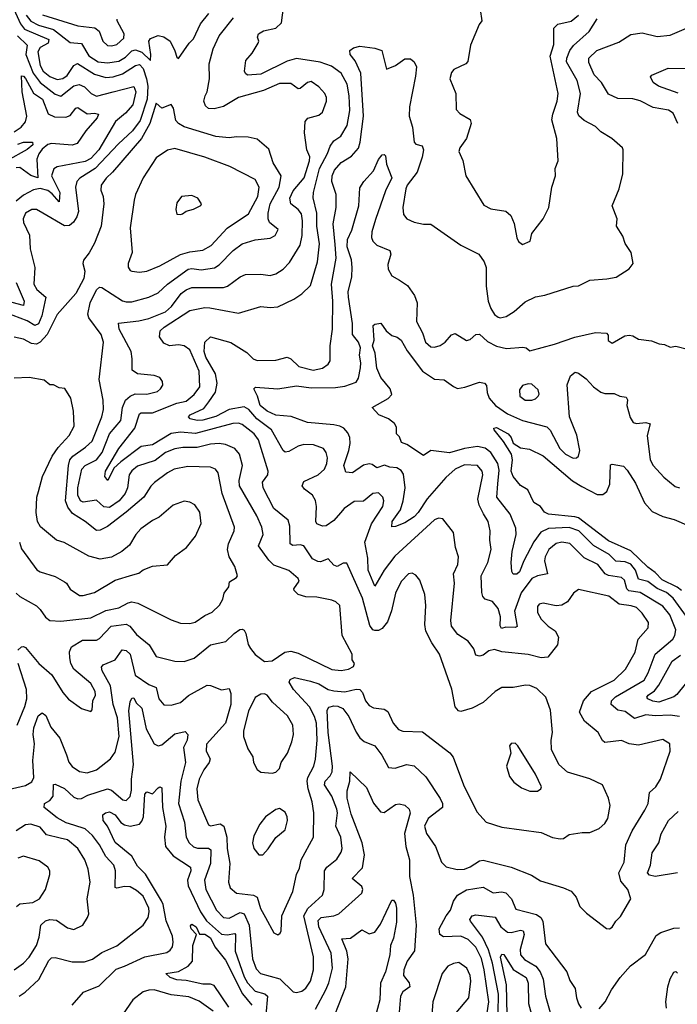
# Model space of a CAD drawing. Extents: x 1678431 to 1860718, y 384618 to 522882.
# Tile 303 of 473: x 1755255 to 1758773, y 508211 to 513481. Entities that reach past the tile are written whole.
import ezdxf

# ---------------------------------------------------------------- set-up
doc = ezdxf.new("R2010")
doc.units = 0

msp = doc.modelspace()

# ---------------------------------------------------------------- linework, layer by layer
at = {"layer": '0CON10XD'}
for points in [[(1755215, 513556.3), (1755258.5, 513458.5), (1755279.9, 513429.9), (1755409.8, 513375), (1755406.7, 513355), (1755365, 513331.1), (1755351.5, 513308.5), (1755363.5, 513235), (1755379.6, 513205), (1755415, 513175.8), (1755455, 513160.5), (1755484.9, 513165.1), (1755507.9, 513182.1), (1755545, 513234.7), (1755564.3, 513245.7), (1755655, 513188.3), (1755715, 513171.3), (1755755, 513175.6), (1755805, 513190.4), (1755875, 513236.1), (1755895, 513241.2), (1755915, 513220.2), (1755933.9, 513165), (1755940.2, 513125), (1755937.4, 513055), (1755899.3, 512940.7), (1755858, 512885), (1755783, 512817), (1755657.6, 512685), (1755576.7, 512633.3), (1755560, 512615), (1755553.5, 512585), (1755569.1, 512455), (1755561.1, 512425), (1755542.8, 512397.2), (1755520.9, 512379.1), (1755495, 512377.5), (1755378.1, 512445), (1755345, 512464.6), (1755318.8, 512465), (1755285.5, 512445), (1755272.8, 512415), (1755275.4, 512395), (1755306.8, 512326.8), (1755310.3, 512255), (1755336.5, 512155), (1755330, 512065), (1755347.2, 512037.2), (1755395.3, 511995), (1755373.2, 511895), (1755355, 511852.5), (1755335, 511843.5), (1755295, 511868.3), (1755105, 511940.7)], [(1756809.8, 509940.2), (1756855, 509926.4), (1756905, 509896.5), (1756935, 509888.4), (1756995, 509882.6), (1757055, 509897.4), (1757075, 509896.1), (1757089, 509879), (1757105, 509834.4), (1757125, 509810.5), (1757147.9, 509797.9), (1757205, 509790.8), (1757225, 509777.8), (1757252.5, 509715), (1757281.1, 509681.1), (1757305, 509673.1), (1757409.8, 509669.8), (1757557, 509557), (1757573.9, 509533.9), (1757630, 509385), (1757700.9, 509240.9), (1757750.8, 509185), (1757835, 509158.5), (1758045, 509130), (1758105, 509104.5), (1758146.9, 509096.9), (1758165, 509098), (1758195, 509120.6), (1758265, 509131.1), (1758305, 509130.6), (1758355, 509151.9), (1758385, 509178.1), (1758402.2, 509205), (1758414.3, 509275), (1758405.6, 509315), (1758373.8, 509385), (1758305, 509418.1), (1758185, 509452.7), (1758140, 509495), (1758100.7, 509575), (1758097.7, 509625), (1758105.4, 509665), (1758094.2, 509785), (1758070.6, 509855), (1758021.9, 509901.9), (1757985, 509917.9), (1757960.6, 509919.4), (1757895, 509905.6), (1757835, 509906.5), (1757799.2, 509885), (1757735, 509825.6), (1757675, 509795.5), (1757615, 509778.6), (1757602.1, 509782.1), (1757585, 509803.3), (1757567, 509897), (1757500.3, 510085), (1757460.4, 510145), (1757428.5, 510208.5), (1757423, 510243), (1757427.2, 510345), (1757422.3, 510405), (1757395, 510481.2), (1757375, 510508), (1757355, 510519.2), (1757335, 510514.2), (1757295, 510474.3), (1757265, 510412), (1757243.2, 510316.8), (1757222, 510258), (1757195, 510222.5), (1757175, 510212.1), (1757155, 510210.9), (1757144.4, 510215), (1757128.2, 510238.2), (1757089, 510385), (1757005, 510571.4), (1756985, 510572.2), (1756953.5, 510553.5), (1756935, 510562), (1756905, 510594.3), (1756865, 510579.6), (1756849.7, 510580.3), (1756821.2, 510595), (1756774.7, 510664.7), (1756755, 510670.6), (1756715.9, 510665.9), (1756701.2, 510675), (1756699.4, 510769.4), (1756691.5, 510801.5), (1756614.8, 510864.8), (1756556.8, 510975), (1756554.6, 511005), (1756581.5, 511045), (1756583.8, 511065), (1756532, 511232), (1756508.5, 511265), (1756445, 511314.7), (1756425, 511320.7), (1756395, 511318.9), (1756195, 511266.6), (1756115, 511273.4), (1756065, 511265.2), (1755965, 511205.3), (1755904.3, 511195.7), (1755796.3, 511113.7), (1755758.9, 511081.1), (1755726.1, 511013.9), (1755710.6, 511035), (1755714.4, 511064.4), (1755785, 511185.4), (1755870.2, 511295), (1755895, 511371.5), (1755905, 511376.6), (1755965, 511377.2), (1756095, 511427.7), (1756145, 511438.9), (1756187.5, 511475), (1756219.2, 511515), (1756215, 511600), (1756165, 511712.9), (1756134.5, 511735.5), (1756105, 511740), (1756055.5, 511735.5), (1756025, 511750), (1756003.1, 511783.1), (1756007.1, 511815), (1756028.5, 511835), (1756165, 511924.6), (1756245, 511941.2), (1756271.5, 511938.5), (1756425, 511909.2), (1756545, 511946.4), (1756595, 511940.6), (1756635, 511944.4), (1756721.2, 511985), (1756765, 512012.9), (1756811.3, 512058.7), (1756847.9, 512185), (1756859, 512281), (1756844.1, 512375), (1756844.8, 512445), (1756825, 512526.7), (1756826.2, 512555), (1756858.6, 512685), (1756901.2, 512765), (1756915, 512804.4), (1756935, 512832.1), (1756972.8, 512857.2), (1757006.7, 512915), (1757021.6, 512995), (1757017.4, 513072.6), (1757007, 513135), (1756974.8, 513194.8), (1756922.4, 513232.4), (1756862.9, 513252.9), (1756735, 513272.8), (1756685, 513258.6), (1756545, 513189.4), (1756473.7, 513183.7), (1756462.1, 513192.1), (1756458, 513205), (1756465, 513262.5), (1756498.7, 513301.3), (1756530, 513355), (1756533.8, 513365), (1756527.5, 513387.5), (1756533.1, 513405), (1756559.1, 513420.9), (1756625, 513435.5), (1756655.3, 513464.7), (1756670.9, 513589.1)], [(1755289.9, 513505), (1755313.5, 513473.5), (1755355, 513451.3), (1755435, 513428.3), (1755525, 513358.9), (1755585, 513354.1), (1755625, 513287.2), (1755675, 513254.4), (1755725, 513249.4), (1755785, 513259.6), (1755820, 513280), (1755855, 513314.8), (1755875, 513319.3), (1755907.5, 513307.5), (1755955, 513262), (1755956.4, 513293.6), (1755945, 513366), (1755955, 513380.4), (1755995, 513396.5), (1756025, 513388.7), (1756058.9, 513365), (1756084.6, 513314.6), (1756095, 513280), (1756105, 513272.5), (1756160.9, 513355), (1756185, 513378.5), (1756222.2, 513457.8), (1756266.2, 513513.8)], [(1755377.4, 513507.4), (1755565, 513448.4), (1755656.4, 513436.4), (1755679.1, 513419.1), (1755699.5, 513365), (1755725, 513342.1), (1755745, 513340.4), (1755775, 513348.4), (1755811.8, 513381.8), (1755814.4, 513405), (1755775.6, 513475), (1755775.8, 513484.2)], [(1757719.2, 513535), (1757728, 513475), (1757713.8, 513455), (1757666, 513345), (1757652.7, 513257.3), (1757642.5, 513245), (1757576.7, 513215), (1757565, 513197.5), (1757556.2, 513163.8), (1757588.6, 513085), (1757590.9, 513000.9), (1757609.4, 512979.4), (1757665, 512945.8), (1757670, 512925), (1757645.7, 512845), (1757610, 512795), (1757604.3, 512775), (1757626.3, 512726.3), (1757641.4, 512645), (1757737.6, 512487.6), (1757775, 512468.9), (1757855, 512456), (1757882.3, 512432.3), (1757899.7, 512389.7), (1757915, 512312.5), (1757924.2, 512294.2), (1757945, 512276.7), (1757986.2, 512295), (1757994.1, 512335.9), (1758055.8, 512414.2), (1758085.7, 512475), (1758101.9, 512585), (1758121.1, 512645), (1758119.1, 512685), (1758136.2, 512725), (1758128.5, 512845), (1758102.2, 512945), (1758106.5, 512975), (1758131.2, 513045), (1758136.2, 513085), (1758093.8, 513285), (1758112.2, 513347.8), (1758112.5, 513435), (1758134.1, 513455.9), (1758205, 513473.2), (1758245.2, 513504.8)], [(1755244.2, 510105.8), (1755265, 510123.8), (1755275, 510126.2), (1755285, 510120), (1755356.5, 510035), (1755427.3, 509975), (1755485, 509879.2), (1755515, 509844.3), (1755585, 509794), (1755635, 509777.5), (1755643, 509787), (1755645.6, 509835), (1755660, 509865), (1755657.7, 509885), (1755635, 509927.1), (1755544.6, 510004.6), (1755528.9, 510035), (1755522.9, 510065), (1755521.9, 510098.1), (1755531.5, 510125), (1755590.7, 510160.7), (1755665, 510160), (1755680.8, 510169.2), (1755744.4, 510235), (1755825, 510244.7), (1755844.8, 510234.8), (1755880.4, 510190.4), (1755947.3, 510135), (1755985, 510072.5), (1756085, 510046.9), (1756135, 510045.6), (1756187.4, 510062.6), (1756275, 510134.4), (1756358.2, 510151.8), (1756402.9, 510195), (1756433.4, 510216.6), (1756445, 510218.5), (1756455, 510212.9), (1756464.5, 510195), (1756476.9, 510136.9), (1756488.8, 510115), (1756515, 510083.5), (1756565, 510045.6), (1756605, 510050), (1756674.2, 510095.8), (1756705, 510101.5), (1756745, 510090), (1756925, 510002.7), (1756975, 509997.5), (1757014.5, 510005.5), (1757040.9, 510019.1), (1757045.8, 510035), (1757034.3, 510055), (1757033.1, 510085), (1756980.5, 510185), (1756968.1, 510345), (1756945.8, 510365), (1756925, 510373.5), (1756845, 510389.6), (1756785, 510392.6), (1756743.8, 510403.8), (1756723.1, 510425), (1756721.1, 510435), (1756750, 510475), (1756745, 510489.4), (1756695, 510532.2), (1756615, 510561.5), (1756588.2, 510588.2), (1756532.5, 510665), (1756557.2, 510725), (1756549.6, 510765), (1756523.4, 510825), (1756431.2, 510985), (1756429, 511015), (1756447.5, 511095), (1756430.9, 511155), (1756405.3, 511185.3), (1756356.3, 511206.3), (1756322, 511212), (1756275, 511208.4), (1756205, 511191.7), (1756128.2, 511191.8), (1756085.6, 511184.4), (1756035, 511163.4), (1755978.9, 511121.1), (1755885, 511091.9), (1755855, 511066.7), (1755840.3, 511045), (1755831.7, 510975), (1755819.6, 510945), (1755786.7, 510905), (1755735, 510870.3), (1755705, 510873.3), (1755665, 510908.4), (1755595, 510898.7), (1755580.6, 510905), (1755566.2, 510935), (1755565.5, 510974.5), (1755586.8, 511075), (1755604.5, 511095), (1755665, 511124.3), (1755696.1, 511165), (1755736, 511265), (1755795, 511335.6), (1755804.2, 511405.8), (1755820.8, 511445), (1755845, 511466.6), (1755872, 511478), (1755935, 511476), (1755991.2, 511491.2), (1756008.6, 511505), (1756020, 511525), (1756018.6, 511545), (1756004, 511565), (1755975, 511576.4), (1755885, 511585.5), (1755855.8, 511605), (1755857.1, 511665), (1755850.8, 511705), (1755786.8, 511825), (1755783.2, 511856.8), (1755891.4, 511868.6), (1755945, 511881.8), (1756035, 511917.2), (1756067.6, 511945), (1756118.2, 512015), (1756145, 512035.3), (1756175, 512046.9), (1756345, 512046.7), (1756365.8, 512054.3), (1756435, 512104.3), (1756463, 512117), (1756545, 512118.8), (1756595, 512112.3), (1756625, 512121.2), (1756664.4, 512145), (1756698, 512182), (1756755, 512274.3), (1756765.3, 512325.3), (1756768.1, 512405), (1756762.3, 512442.2), (1756745.5, 512465), (1756705.5, 512495), (1756700.8, 512525), (1756718.4, 512565), (1756776.3, 512635), (1756806.1, 512725), (1756806.5, 512746.5), (1756790.4, 512785), (1756778.2, 512875), (1756782.5, 512935), (1756797.1, 512952.9), (1756855, 512970.6), (1756874.4, 512985.6), (1756896.4, 513045), (1756896.2, 513065), (1756887.5, 513085), (1756855, 513121.5), (1756815, 513150.4), (1756795, 513145.4), (1756755, 513112.5), (1756745, 513110.8), (1756705, 513140), (1756645, 513139.2), (1756558.5, 513101.5), (1756425, 513064), (1756345, 513016.5), (1756295, 513003.1), (1756265.5, 513005.5), (1756249.3, 513019.3), (1756239.5, 513045), (1756246.8, 513073.2), (1756257.5, 513095), (1756271.1, 513165), (1756268.8, 513245), (1756289.5, 513325), (1756322.5, 513395), (1756398.5, 513491.5)], [(1756915.4, 509434.6), (1756926.3, 509455), (1756928.9, 509485), (1756904.3, 509665), (1756900, 509785), (1756909.5, 509800.5), (1756935, 509808.4), (1756957, 509807), (1756983.7, 509793.7), (1757015, 509751.1), (1757055, 509666.7), (1757075, 509637.8), (1757097.4, 509617.4), (1757154.6, 509594.6), (1757191.5, 509545), (1757227.7, 509477.7), (1757264.3, 509474.3), (1757325, 509494.5), (1757365, 509487.8), (1757427.7, 509427.7), (1757505, 509312.9), (1757516.9, 509285), (1757516.6, 509263.4), (1757440.5, 509205), (1757420.9, 509165), (1757431.5, 509125), (1757479.6, 509055), (1757511.7, 508971.7), (1757536.9, 508946.9), (1757595, 508932.3), (1757634.6, 508934.6), (1757665, 508946.6), (1757715, 508979.6), (1757735, 508983.1), (1757884.6, 508944.6), (1757992.6, 508902.6), (1758042.2, 508872.2), (1758165, 508833.8), (1758205, 508815.6), (1758231.4, 508785), (1758252, 508735), (1758287.9, 508697.9), (1758395, 508616.7), (1758410, 508615), (1758425, 508623.3), (1758443.8, 508655), (1758468.7, 508681.3), (1758523.8, 508775), (1758508.1, 508825), (1758470.8, 508870.8), (1758460.9, 508915), (1758489.1, 508970.9), (1758497.1, 509065), (1758531.1, 509138.9), (1758600.4, 509249.6), (1758616.9, 509285), (1758624.4, 509345), (1758658.6, 509375), (1758682.9, 509415), (1758734.3, 509565), (1758733.8, 509605), (1758695, 509628.1), (1758565, 509598.6), (1758515, 509604.5), (1758475, 509622.5), (1758385, 509612.3), (1758373, 509623), (1758350, 509665), (1758276.6, 509726.6), (1758249.6, 509775), (1758271.8, 509835), (1758315, 509885.4), (1758435, 509945.3), (1758495.6, 510004.4), (1758548, 510095), (1758564.6, 510165), (1758617.8, 510225), (1758618.9, 510255), (1758585.4, 510305), (1758555, 510334), (1758526, 510344), (1758462.7, 510352.7), (1758406.7, 510395), (1758245, 510431.2), (1758217.9, 510412.1), (1758185, 510365.8), (1758155, 510347.5), (1758125, 510342.9), (1758055, 510357.1), (1758035, 510352), (1758025, 510340), (1758025, 510307.5), (1758045, 510272.5), (1758082.5, 510235), (1758119.8, 510209.8), (1758137.3, 510175), (1758131.9, 510135), (1758080.9, 510069.1), (1758045, 510064.4), (1757975, 510082.9), (1757835, 510097.5), (1757795, 510110.4), (1757765, 510103.1), (1757735, 510080.4), (1757714.4, 510074.4), (1757695, 510080), (1757683.8, 510113.8), (1757655, 510154.2), (1757599.8, 510189.8), (1757564.6, 510235), (1757560.8, 510265), (1757581.5, 510465), (1757575.4, 510515), (1757599.3, 510565), (1757603.3, 510605), (1757586.6, 510655), (1757575.4, 510735.4), (1757519.6, 510809.6), (1757495, 510812.5), (1757475, 510803.8), (1757261.4, 510608.6), (1757205, 510534.6), (1757155, 510449.2), (1757119.4, 510535), (1757118.3, 510598.3), (1757101.1, 510685), (1757137.6, 510782.4), (1757197.1, 510875), (1757202.3, 510905), (1757197.3, 510925), (1757175, 510947.9), (1757145, 510944.5), (1757095, 510902.9), (1757045, 510901.9), (1756991.2, 510865), (1756971.2, 510841.2), (1756935, 510800), (1756895, 510772.5), (1756875, 510770), (1756845, 510781.9), (1756839.1, 510795), (1756842.8, 510875), (1756837.7, 510907.8), (1756821.1, 510935), (1756778.1, 510968.1), (1756766.4, 510985), (1756775, 511009.5), (1756851.9, 511045), (1756885, 511075.7), (1756897.8, 511105), (1756901.1, 511135), (1756894.5, 511165), (1756880, 511185), (1756826.7, 511205), (1756775, 511206.2), (1756745, 511198.8), (1756695, 511169.2), (1756675, 511165.5), (1756664.3, 511174.3), (1756602.5, 511285), (1756523.8, 511343.8), (1756481, 511395), (1756455, 511408.5), (1756375, 511394.1), (1756305, 511357.7), (1756235, 511336.7), (1756205, 511336.1), (1756166, 511345), (1756157.5, 511355), (1756167.1, 511365), (1756239.7, 511400.3), (1756266, 511435), (1756302.3, 511487.7), (1756311.4, 511535), (1756301.5, 511585), (1756251.2, 511675), (1756240.8, 511705), (1756245, 511754.3), (1756275, 511784.2), (1756385, 511753.1), (1756469.1, 511699.1), (1756504.2, 511665), (1756525, 511657.3), (1756625, 511658.5), (1756685, 511674.4), (1756705, 511665.6), (1756748.6, 511625), (1756825, 511604.7), (1756874.4, 511615.6), (1756905, 511636.2), (1756915.6, 511655), (1756916.7, 511735), (1756929.2, 511825), (1756930.8, 511975), (1756923.3, 512065), (1756948.4, 512205), (1756943.3, 512276.7), (1756932.1, 512387.9), (1756948.1, 512475), (1756947.2, 512545), (1756925.4, 512615), (1756926.8, 512645), (1756939.6, 512675), (1756975, 512716.2), (1757030, 512750), (1757066.6, 512793.4), (1757076.7, 512825), (1757093.9, 512965), (1757079.1, 513195), (1757049.7, 513259.7), (1757022.1, 513295), (1757021.4, 513315), (1757040.5, 513329.5), (1757075, 513339.6), (1757155, 513328), (1757192.5, 513315), (1757216.7, 513216.7), (1757265.3, 513234.7), (1757315, 513271.2), (1757345, 513270.6), (1757364.6, 513254.6), (1757377.9, 513227.9), (1757372, 513178), (1757339.7, 513015), (1757338.8, 512965), (1757356.7, 512905), (1757365.7, 512825.7), (1757375, 512814.6), (1757407.5, 512805), (1757416.1, 512785), (1757408.5, 512745), (1757380.5, 512665), (1757328.1, 512595), (1757320, 512575), (1757304.4, 512475), (1757308.3, 512438.3), (1757325.7, 512415.7), (1757365, 512397.1), (1757415, 512386.7), (1757455, 512386.7), (1757615, 512274.2), (1757712, 512225), (1757740.6, 512185), (1757750.5, 512155), (1757750.7, 512055), (1757761.9, 511975), (1757775, 511934.2), (1757795, 511903.3), (1757815, 511888.9), (1757825.6, 511885.6), (1757857.1, 511892.9), (1757901.2, 511918.8), (1757959.3, 511970.7), (1758015, 511997.5), (1758065, 512005.8), (1758215.8, 512054.2), (1758245, 512056), (1758305, 512087.5), (1758397, 512093), (1758447, 512103), (1758515, 512146.7), (1758536.7, 512175), (1758526, 512235), (1758495, 512283.3), (1758482.7, 512322.7), (1758448.8, 512375), (1758451.2, 512415), (1758424, 512485), (1758462, 512575), (1758482, 512655), (1758483.3, 512785), (1758480, 512795), (1758423.8, 512845), (1758365, 512881.4), (1758335, 512909.4), (1758275, 512940.8), (1758246.3, 512966.3), (1758239.3, 512985), (1758255.9, 513085), (1758237.5, 513155), (1758180.9, 513255), (1758181.9, 513275), (1758197.4, 513315), (1758217.1, 513342.9), (1758302.4, 513417.6), (1758345, 513484.5)], [(1758776.4, 512925), (1758750.5, 512980.5), (1758726.5, 512996.5), (1758645, 513011.1), (1758575, 513046.6), (1758535, 513056.7), (1758455, 513059.6), (1758405, 513082.9), (1758366.9, 513145), (1758328.5, 513185), (1758299.2, 513250.8), (1758299.5, 513275), (1758341.9, 513315), (1758459.9, 513360.1), (1758525, 513401.1), (1758585, 513410.5), (1758665, 513390.6), (1758735, 513398.6), (1758835, 513441.4)], [(1755243.5, 513393.5), (1755294.7, 513345), (1755287.6, 513295), (1755325.9, 513195), (1755365, 513144.4), (1755445, 513082.4), (1755475, 513072.2), (1755545, 513126.1), (1755573.7, 513133.7), (1755602, 513122), (1755636.5, 513085), (1755665, 513071.6), (1755754.1, 513094.1), (1755865, 513122.9), (1755876.4, 513095), (1755860.8, 513025), (1755820.1, 512979.9), (1755767.5, 512935), (1755677.9, 512785), (1755635, 512737), (1755605, 512722.3), (1755455, 512693.3), (1755436.8, 512683.2), (1755425.3, 512645), (1755469.7, 512555), (1755465.6, 512505), (1755428.7, 512548.7), (1755405.7, 512565.7), (1755365, 512576.7), (1755329.3, 512570.7), (1755275, 512540.7), (1755235, 512509.7)], [(1755225, 512879.8), (1755262, 512905), (1755286.5, 512933.5), (1755292.1, 512965), (1755267.7, 513095), (1755265, 513180), (1755275, 513178.6), (1755285, 513165.5), (1755327.6, 513087.6), (1755377.1, 513055), (1755406.2, 512976.2), (1755441.6, 512961.6), (1755500.9, 512959.1), (1755525, 512968.3), (1755555, 513007.1), (1755565, 513011.2), (1755615, 512976.9), (1755655, 512980), (1755675.4, 512975.4), (1755669.2, 512955), (1755608.2, 512885), (1755562.6, 512817.4), (1755535, 512810), (1755425, 512818.9), (1755405, 512812), (1755375, 512787.5), (1755357, 512763), (1755347.1, 512735), (1755352, 512635), (1755315, 512646), (1755255, 512690.2), (1755235, 512688.4)], [(1758777.4, 513087.4), (1758672, 513125), (1758643.3, 513145), (1758630, 513175), (1758636.4, 513183.6), (1758725, 513220.7), (1758825, 513220)], [(1755235, 510410.9), (1755255, 510393.8), (1755344, 510344), (1755365, 510324.3), (1755392.6, 510282.6), (1755415.4, 510265.4), (1755475, 510261.5), (1755635, 510279), (1755715, 510318.3), (1755785, 510332.5), (1755835, 510360.3), (1755855, 510364.2), (1755887.4, 510357.4), (1756000.3, 510300.3), (1756065, 510268.2), (1756115, 510251.1), (1756165, 510249.1), (1756193.5, 510256.5), (1756245, 510291.5), (1756285, 510309.4), (1756323.7, 510346.3), (1756340.9, 510379.1), (1756348.8, 510411.2), (1756373.8, 510445), (1756377.3, 510472.7), (1756413.8, 510495), (1756420, 510505), (1756405, 510553.8), (1756376, 510606), (1756366.2, 510645), (1756372.1, 510675), (1756401.9, 510745), (1756403.5, 510765), (1756338.2, 510945), (1756316.2, 511055), (1756302.5, 511075), (1756275, 511085.4), (1756155, 511089.4), (1756080.8, 511075), (1756045, 511056), (1755976.2, 511003.8), (1755956.4, 510983.6), (1755918.9, 510925), (1755824.1, 510845), (1755725, 510768.6), (1755685, 510748.5), (1755665, 510746.9), (1755605.6, 510795), (1755537.5, 510837.5), (1755512.4, 510872.4), (1755500.5, 510905), (1755515.9, 511095), (1755523.5, 511125), (1755538.4, 511145), (1755607.2, 511192.8), (1755641.6, 511225), (1755694.2, 511355), (1755703.5, 511395), (1755701.8, 511445), (1755680.7, 511555), (1755703.1, 511755), (1755690, 511795), (1755625.3, 511885), (1755619.3, 511905), (1755631.7, 511965), (1755665.2, 512034.8), (1755681.6, 512048.4), (1755695, 512047.9), (1755805, 511976.4), (1755825, 511971.2), (1755855, 511971.2), (1755945, 511996.2), (1755995, 512019.6), (1756044.8, 512065.2), (1756155.2, 512144.8), (1756175, 512148.8), (1756225, 512142.8), (1756296.8, 512153.2), (1756321.3, 512168.7), (1756397.7, 512245), (1756445, 512280.9), (1756515, 512303.1), (1756595, 512311.1), (1756620.8, 512325), (1756638.3, 512358.3), (1756590.4, 512395), (1756583.4, 512415), (1756583.6, 512445), (1756594.3, 512495), (1756642.5, 512585), (1756653.1, 512645), (1756610.4, 512715), (1756587.8, 512787.8), (1756525, 512840.6), (1756477.9, 512852.1), (1756415, 512854.4), (1756375, 512848.2), (1756305, 512856.2), (1756135, 512907.9), (1756104.4, 512924.4), (1756090.4, 512940.4), (1756077, 513007), (1756065, 513026.7), (1756015, 513007.1), (1755985, 513033.8), (1755950.7, 512925), (1755907, 512845), (1755750.9, 512665), (1755716.9, 512633.1), (1755689.7, 512595), (1755688.1, 512568.1), (1755701.5, 512535), (1755704.7, 512495), (1755690, 512375), (1755655, 512284.2), (1755626.8, 512233.2), (1755595.6, 512194.4), (1755592.9, 512175), (1755602.9, 512135), (1755597.3, 512095), (1755555, 512016), (1755455, 511903.6), (1755401.9, 511795), (1755365, 511754.7), (1755345, 511743.3), (1755316.9, 511746.9), (1755275, 511770.5), (1755225, 511782.2)], [(1755245, 512815.2), (1755275.8, 512825.8), (1755323.8, 512825), (1755325, 512811.5), (1755293.9, 512786.1), (1755185.1, 512724.9)], [(1755895, 512128.8), (1755935, 512134.6), (1756005, 512162.7), (1756115, 512223.4), (1756165, 512238.1), (1756235, 512247.8), (1756278.7, 512271.3), (1756364.8, 512365.2), (1756479, 512441), (1756528.4, 512535), (1756535.3, 512585), (1756515, 512625.5), (1756378.8, 512695), (1756245, 512744.5), (1756085, 512791.5), (1756045, 512781.8), (1755985, 512740.9), (1755914.9, 512635.1), (1755874.6, 512545.4), (1755866.9, 512515), (1755846.2, 512366.2), (1755855.6, 512235), (1755835.5, 512175), (1755835.5, 512155.5), (1755845, 512139.2), (1755855, 512134.5), (1755895, 512128.8)], [(1758785, 509750.7), (1758735, 509759.2), (1758655, 509754.3), (1758605, 509760.8), (1758545, 509740), (1758495, 509778.2), (1758455.9, 509785.9), (1758418.6, 509815), (1758421.6, 509835), (1758442.8, 509857.2), (1758596, 509945), (1758617.5, 509985), (1758655, 510085.5), (1758749.2, 510165), (1758760.3, 510185), (1758765.3, 510215), (1758733.8, 510295), (1758695, 510342.1), (1758575.4, 510415), (1758513.1, 510423.1), (1758502.8, 510435), (1758490.6, 510480.6), (1758475.6, 510495.6), (1758405.5, 510505.5), (1758388.2, 510515), (1758348.9, 510565), (1758275, 510600.3), (1758197.9, 510677.9), (1758155.3, 510684.7), (1758125, 510676.6), (1758085.4, 510645), (1758066.5, 510605), (1758063.3, 510585), (1758078.5, 510515), (1758025, 510504.7), (1757995, 510489.7), (1757937, 510413), (1757902.2, 510315), (1757916.5, 510233.5), (1757905, 510227.3), (1757855, 510229.7), (1757832, 510222), (1757826.1, 510236.1), (1757827.6, 510285), (1757815, 510330), (1757785, 510367.1), (1757745, 510378.6), (1757733.5, 510393.5), (1757728.2, 510415), (1757724.5, 510505), (1757760, 510575), (1757778, 510645), (1757770, 510695), (1757771.5, 510745), (1757761.8, 510795), (1757735.7, 510835.7), (1757712.7, 510882.7), (1757706.3, 510915), (1757733.1, 511045), (1757728.7, 511065), (1757705, 511095.4), (1757635, 511097.8), (1757585.6, 511075), (1757535, 511030.8), (1757435, 510917.1), (1757387.3, 510842.7), (1757365, 510819.4), (1757315, 510788), (1757265, 510768.1), (1757245, 510766.7), (1757247.3, 510795), (1757291.8, 510858.2), (1757306.9, 510905), (1757316.5, 510975), (1757308.1, 511048.1), (1757295, 511067.8), (1757272.4, 511082.4), (1757235, 511085.3), (1757206, 511096), (1757165, 511082.9), (1757140.4, 511100.4), (1757125, 511103.8), (1757095, 511097.1), (1757035, 511055.6), (1756999.2, 511059.2), (1756988.7, 511095), (1757016.5, 511175), (1757022.8, 511212.8), (1757020.3, 511245), (1757010.1, 511270.1), (1756988.5, 511295), (1756967.5, 511305), (1756935, 511313.1), (1756795, 511325.4), (1756707.8, 511357.8), (1756625.4, 511364.6), (1756579.2, 511385), (1756541.1, 511415), (1756527.5, 511465), (1756506.7, 511505), (1756516.4, 511513.6), (1756635.4, 511505.4), (1756735, 511521.1), (1756815, 511511.1), (1756945, 511512.3), (1756995, 511519), (1757055, 511540), (1757067.4, 511562.6), (1757078.1, 511618.1), (1757080.3, 511645), (1757072, 511685), (1757077.7, 511725), (1757066.7, 511755), (1757034.7, 511795), (1757034.8, 511854.8), (1757014.8, 511995.2), (1757013, 512025), (1757031, 512105), (1757034.3, 512155), (1757029.6, 512195), (1757007.2, 512265), (1757009, 512305), (1757031.2, 512355), (1757069.6, 512485), (1757075, 512581.2), (1757095.7, 512615), (1757148, 512672), (1757175, 512732.5), (1757195, 512757.5), (1757205, 512758.8), (1757211.7, 512751.7), (1757217.5, 512707.5), (1757245.3, 512635), (1757212.2, 512565), (1757157.9, 512412.1), (1757138.5, 512345), (1757137.6, 512315), (1757145, 512294.7), (1757165, 512274.2), (1757235.6, 512245), (1757239.6, 512225), (1757225, 512170), (1757226, 512145), (1757245, 512109.4), (1757286.3, 512086.3), (1757328.9, 512058.9), (1757367.1, 512005), (1757381.9, 511965), (1757377.9, 511865), (1757410.4, 511805), (1757426.7, 511755), (1757455, 511730), (1757475, 511728.6), (1757505, 511737.1), (1757530.8, 511755), (1757565, 511794.2), (1757585, 511801.2), (1757645, 511763.8), (1757665, 511768.8), (1757695, 511795.8), (1757715, 511797.1), (1757757.6, 511757.6), (1757805, 511732.9), (1757859.3, 511720.7), (1757947.3, 511727.3), (1757963.9, 511723.9), (1757985, 511709.2), (1758116.8, 511743.2), (1758225, 511781.2), (1758335, 511806.4), (1758395, 511802.5), (1758403, 511793), (1758403.9, 511763.9), (1758425, 511750), (1758492.2, 511787.8), (1758515, 511791.9), (1758535, 511788), (1758565, 511770.6), (1758635, 511761.4), (1758675.7, 511745.7)], [(1756115, 512437.5), (1756125, 512442.5), (1756145, 512456.7), (1756185, 512466.7), (1756223, 512487), (1756226.7, 512495), (1756208, 512525), (1756175, 512540), (1756120, 512535), (1756095, 512500), (1756090, 512465), (1756095, 512440), (1756115, 512437.5)], [(1755235.2, 512075), (1755278.3, 511975), (1755275, 511951.5), (1755215, 511967.9)], [(1758836.1, 510266.1), (1758750.6, 510385), (1758715, 510414.4), (1758665, 510436.9), (1758615, 510474.1), (1758565, 510485.9), (1758549.8, 510535), (1758525, 510566), (1758495, 510579.3), (1758445, 510581.9), (1758408.5, 510618.5), (1758325, 510666.6), (1758245.8, 510745), (1758195, 510763.7), (1758085, 510758.1), (1758042.8, 510737.2), (1758005, 510686.7), (1757951.8, 510585), (1757928.7, 510525), (1757915, 510512.8), (1757895, 510513.3), (1757887.9, 510527.9), (1757884, 510575), (1757889.6, 510635), (1757910.7, 510725), (1757909.1, 510759.1), (1757879.5, 510835), (1757807.1, 510925), (1757813.2, 510996.8), (1757819.3, 511069.3), (1757813, 511105), (1757775, 511164.1), (1757745, 511187.9), (1757705, 511197.2), (1757635, 511185.5), (1757555, 511162.6), (1757455, 511175.8), (1757415, 511148.8), (1757326.2, 511206.2), (1757297.9, 511217.9), (1757287.5, 511247.5), (1757270.8, 511265), (1757270.3, 511300.3), (1757259.4, 511319.4), (1757227.5, 511345), (1757175.9, 511365.9), (1757140, 511405), (1757226.4, 511453.6), (1757245.6, 511475), (1757236.7, 511505), (1757186.2, 511565), (1757165.2, 511615), (1757156, 511696), (1757142.1, 511735), (1757150.6, 511765), (1757146, 511844), (1757155, 511851.2), (1757186.1, 511856.1), (1757215.7, 511815.7), (1757245, 511790), (1757275, 511782), (1757295, 511765.8), (1757328.5, 511708.5), (1757409.7, 511599.7), (1757475, 511556.7), (1757525, 511553.3), (1757575, 511516.7), (1757597.4, 511507.4), (1757636.1, 511513.9), (1757715, 511540.9), (1757741.2, 511535), (1757753.1, 511523.1), (1757755.4, 511485), (1757767.3, 511455), (1757800, 511415), (1757865, 511371.3), (1757945.5, 511335.5), (1758075, 511302.3), (1758092.9, 511282.9), (1758145, 511186.2), (1758175, 511156.2), (1758215.5, 511134.5), (1758234.4, 511135.6), (1758244.2, 511145), (1758252.1, 511175), (1758235, 511257.5), (1758196.2, 511355), (1758184.2, 511525.8), (1758202.2, 511575), (1758226.6, 511593.4), (1758245, 511588.2), (1758285, 511557.8), (1758324.7, 511515), (1758365, 511486.5), (1758385, 511480.8), (1758435, 511480.8), (1758465, 511465.7), (1758500.5, 511460.5), (1758506.4, 511446.4), (1758502.9, 511415), (1758521.7, 511351.7), (1758536.7, 511325), (1758555, 511320), (1758604.4, 511324.4), (1758628.3, 511318.3), (1758612.7, 511255), (1758627.3, 511125), (1758644.2, 511094.2), (1758701.7, 511031.7), (1758762, 510982), (1758785, 510975.6)], [(1758675.7, 511745.7), (1758705, 511741.4), (1758735, 511727.5), (1758765, 511732.9), (1758835, 511715.8)], [(1755253.1, 510685), (1755265, 510648.8), (1755346.8, 510536.8), (1755365, 510525.7), (1755445, 510500.6), (1755495, 510472.5), (1755505.8, 510465), (1755525, 510432.9), (1755575, 510399.4), (1755595, 510398.6), (1755655, 510414.3), (1755765, 510481.5), (1755860.5, 510509.5), (1755891.7, 510518.3), (1755915, 510535.6), (1755965, 510555.8), (1756045, 510563.8), (1756087.9, 510612.1), (1756146.7, 510655), (1756195, 510716), (1756225.5, 510785), (1756217.8, 510845), (1756191.2, 510885), (1756165, 510899.2), (1756135, 510902.9), (1756075, 510883.1), (1756001.5, 510818.5), (1755965, 510801.1), (1755902.9, 510755), (1755875.3, 510724.7), (1755841.5, 510668.5), (1755800.8, 510635), (1755745, 510603.3), (1755685, 510592.7), (1755625, 510608.9), (1755491.7, 510681.7), (1755451.2, 510695), (1755365.6, 510765.6), (1755349.2, 510795), (1755342.5, 510842.5), (1755346.7, 510925), (1755355.5, 510955), (1755376.7, 511035), (1755427.8, 511145), (1755459.7, 511190.3), (1755518.9, 511255), (1755545.3, 511304.7), (1755543.3, 511385), (1755528.1, 511455), (1755496.9, 511506.9), (1755465, 511511.2), (1755436.1, 511526.1), (1755415, 511526.7), (1755385, 511550.8), (1755305, 511565.5), (1755225, 511562.1)], [(1757995, 511444.4), (1758015, 511451.4), (1758029.2, 511465), (1758034.1, 511475.9), (1758029.7, 511499.7), (1757995, 511530), (1757975, 511531.4), (1757945, 511522.5), (1757929.7, 511500.3), (1757930.6, 511465), (1757960, 511445), (1757995, 511444.4)], [(1758795, 510426.5), (1758773, 510443), (1758692.1, 510482.1), (1758655, 510522.8), (1758615, 510550.4), (1758525, 510638), (1758405, 510690.9), (1758245, 510814.1), (1758225, 510820.6), (1758083.4, 510833.4), (1758062.5, 510845), (1758041.2, 510875), (1758005, 510897.5), (1757974, 510965), (1757935, 510987.5), (1757895, 511035.8), (1757884.7, 511065), (1757891.4, 511125), (1757885.7, 511155), (1757843.8, 511223.8), (1757793.3, 511285), (1757791.4, 511295), (1757805, 511298.2), (1757867.5, 511265), (1757884.4, 511244.4), (1757895, 511214.3), (1757935, 511190), (1757982.1, 511182.1), (1758055, 511147.1), (1758213.3, 511013.3), (1758261.6, 510981.6), (1758345, 510940), (1758375, 510938.9), (1758396.5, 510955), (1758412.1, 510995), (1758415, 511097.5), (1758425, 511101.2), (1758485, 511090.5), (1758505, 511070), (1758549.9, 510999.9), (1758597.3, 510895), (1758638.7, 510848.7), (1758695, 510821.6), (1758756.4, 510806.4), (1758835, 510771.6)], [(1755145, 509349.2), (1755285, 509382.4), (1755319.1, 509400.9), (1755330.2, 509425), (1755325.7, 509515), (1755334.4, 509605), (1755327.1, 509655), (1755329.7, 509690.3), (1755353.5, 509755), (1755375, 509770.5), (1755395, 509757.5), (1755421.8, 509695), (1755469.6, 509635), (1755504.5, 509545.5), (1755517.1, 509507.1), (1755535, 509484.5), (1755575, 509457.5), (1755615, 509450.4), (1755665, 509465.6), (1755740.6, 509525), (1755765, 509560), (1755787.2, 509645), (1755777.8, 509745), (1755754.4, 509815), (1755740.2, 509915), (1755695.9, 509995), (1755691.8, 510015), (1755701.9, 510028.1), (1755765, 510055.4), (1755802.3, 510107.7), (1755825, 510105.4), (1755845, 510084.3), (1755872.6, 509972.6), (1755945, 509923.2), (1755985.6, 509905.6), (1755999.5, 509845), (1756025, 509814.3), (1756065, 509811.1), (1756115, 509826.4), (1756157.1, 509862.9), (1756258.1, 509918.1), (1756275, 509917.8), (1756335, 509894.5), (1756375, 509902), (1756384.5, 509874.5), (1756384.7, 509815), (1756355.3, 509715), (1756255, 509603.8), (1756252.7, 509565), (1756274.6, 509524.6), (1756268.7, 509505), (1756239.3, 509465), (1756214.7, 509415), (1756201.8, 509365), (1756207.3, 509305), (1756265, 509172), (1756275, 509165.8), (1756326.7, 509176.7), (1756346.2, 509165), (1756363.5, 509105), (1756365.2, 509045), (1756378.3, 508965), (1756371.5, 508865), (1756380.5, 508835), (1756415.4, 508805.4), (1756505, 508794.2), (1756524.5, 508785), (1756542.8, 508722.8), (1756569.5, 508675), (1756615, 508593.3), (1756635, 508582.5), (1756648.3, 508591.7), (1756653.8, 508605), (1756657.1, 508685), (1756716.7, 508815), (1756735.5, 508905), (1756750.9, 508939.1), (1756761.5, 508985), (1756826.2, 509105), (1756827.6, 509235), (1756820.3, 509295), (1756797.5, 509365), (1756792.4, 509405), (1756796.6, 509425), (1756828.2, 509485), (1756836.8, 509523.2), (1756846.5, 509625), (1756842, 509715), (1756832.1, 509752.1), (1756805, 509803.2), (1756719.3, 509895), (1756696.5, 509935), (1756701.2, 509948.8), (1756725, 509960.9), (1756809.8, 509940.2)], [(1758815.7, 509925), (1758771.3, 509868.7), (1758755, 509856.8), (1758675, 509828.7), (1758643.1, 509833.1), (1758615.7, 509845), (1758610.6, 509855), (1758617.5, 509865), (1758650.5, 509889.5), (1758675, 509918.7), (1758745, 510046.9), (1758789.7, 510080.3)], [(1755241.9, 509705), (1755282.9, 509805), (1755292.4, 509845), (1755290.6, 509895), (1755247.1, 510035)], [(1756605, 509448.6), (1756625, 509454.2), (1756645, 509473.8), (1756654.2, 509505), (1756687.8, 509555), (1756711.1, 509615), (1756718.9, 509655), (1756716.7, 509705), (1756687.1, 509755), (1756607.4, 509827.4), (1756579.2, 509865), (1756565, 509872.5), (1756545, 509870.8), (1756515, 509852.5), (1756479.4, 509780.6), (1756452.7, 509675), (1756451.9, 509645), (1756475, 509577.5), (1756501.2, 509535), (1756505.9, 509505.9), (1756525, 509467.5), (1756545, 509453.3), (1756605, 509448.6)], [(1755251.2, 508255), (1755284.5, 508275), (1755356.8, 508343.2), (1755410.3, 508445), (1755425, 508459.7), (1755445, 508461.3), (1755535, 508438.2), (1755601.1, 508438.9), (1755645, 508452.5), (1755695, 508487.7), (1755775, 508524.5), (1755915.9, 508634.1), (1755941.6, 508675), (1755947.9, 508705), (1755945.2, 508725), (1755915, 508789.7), (1755880.5, 508820.5), (1755845, 508840), (1755815, 508841.2), (1755775, 508832.4), (1755766.1, 508836.1), (1755768.1, 508925), (1755758.2, 508955), (1755715, 509001.2), (1755681.2, 509065), (1755644.2, 509115), (1755605, 509149.3), (1755545, 509170.2), (1755502.8, 509182.8), (1755455, 509208.2), (1755386, 509265), (1755386.7, 509285), (1755415, 509301.4), (1755434.4, 509325), (1755435, 509387.5), (1755445, 509390), (1755495, 509365.3), (1755545, 509320), (1755565, 509310.3), (1755585, 509312.4), (1755619.3, 509330.7), (1755725, 509364), (1755745, 509357.7), (1755805.6, 509304.4), (1755825, 509302.1), (1755845, 509323.1), (1755853.1, 509356.9), (1755853.2, 509415), (1755864, 509495), (1755838.5, 509781.5), (1755845, 509830), (1755855, 509850), (1755865, 509851.2), (1755878.2, 509825), (1755907.8, 509795), (1755932.1, 509685), (1755975, 509605.6), (1755995, 509593.6), (1756015, 509599.6), (1756085, 509657.8), (1756140.5, 509670.5), (1756154.4, 509655), (1756150, 509625), (1756130.3, 509585), (1756142.5, 509505), (1756117.2, 509405), (1756104, 509285), (1756136.3, 509186.3), (1756146, 509105), (1756160.9, 509075), (1756185, 509053.8), (1756206.9, 509046.9), (1756265, 509047.3), (1756277.9, 509037.9), (1756276.1, 508965), (1756243.8, 508875), (1756251.1, 508825), (1756306.9, 508715), (1756345, 508676), (1756375, 508671.1), (1756435, 508701.9), (1756455.8, 508695.8), (1756481.9, 508635), (1756500.4, 508455), (1756520.5, 508400.5), (1756542.5, 508375), (1756647.4, 508347.4), (1756717.2, 508277.2), (1756735, 508273.5), (1756765, 508280.8), (1756785, 508297.3), (1756811.2, 508335), (1756826.2, 508395), (1756826.9, 508465), (1756775.2, 508685), (1756796.4, 508723.6), (1756874.5, 508795), (1756884.6, 508825), (1756884.8, 508925.2), (1756898.2, 508945), (1756951.8, 508988.2), (1756974.6, 509025), (1756979.2, 509045), (1756973.4, 509105), (1756946.7, 509165), (1756954.3, 509235), (1756950.9, 509255), (1756925.2, 509325.2), (1756886.1, 509385), (1756888.7, 509405), (1756915.4, 509434.6)], [(1758025, 509352), (1758043.3, 509365), (1758047.5, 509375), (1758015, 509442), (1757920, 509595), (1757905, 509608), (1757885, 509606.2), (1757876.1, 509593.9), (1757883.3, 509555), (1757860, 509485), (1757875, 509430), (1757899.1, 509399.1), (1757938.8, 509368.8), (1757985, 509352.5), (1758025, 509352)], [(1756837.5, 508185), (1756892, 508288), (1756907.9, 508325), (1756927.6, 508405), (1756921.6, 508485), (1756856, 508625), (1756851, 508659), (1756868, 508675), (1756935, 508683.6), (1756963.1, 508695), (1757085.7, 508805), (1757091.1, 508825), (1757085, 508842), (1757034.3, 508885), (1757089.5, 508940.5), (1757099.8, 509010.2), (1757087.2, 509075), (1757028.8, 509228.8), (1757006.7, 509313.3), (1757006, 509354), (1757020.4, 509405), (1757022.5, 509455), (1757110.5, 509370.5), (1757147.8, 509287.8), (1757185, 509241.5), (1757205, 509236.7), (1757265, 509279.4), (1757284.3, 509284.3), (1757315, 509276.9), (1757338.1, 509255), (1757343.2, 509233.2), (1757314.4, 509124.4), (1757320.8, 509055), (1757340.4, 508985), (1757340, 508895), (1757359.5, 508795), (1757375.4, 508634.6), (1757367.8, 508497.8), (1757327.6, 508442.4), (1757309.6, 508395), (1757308.5, 508365), (1757339.1, 508325), (1757342.7, 508305), (1757305, 508276.8), (1757292.5, 508255), (1757279.3, 508105)], [(1755535, 508205.7), (1755596, 508275), (1755679.5, 508310.5), (1755770.5, 508399.5), (1755815, 508414.2), (1755925, 508465.7), (1756041.7, 508488.3), (1756060, 508500), (1756072.3, 508517.7), (1756076.5, 508543.5), (1756072.5, 508575), (1756037.6, 508657.6), (1756022.3, 508745), (1756013.5, 508765), (1755927.4, 508907.4), (1755885, 508950.8), (1755855, 509004.6), (1755765, 509077.7), (1755724.2, 509164.2), (1755701.9, 509195), (1755700, 509225), (1755713.6, 509236.4), (1755735, 509240.7), (1755764.6, 509225), (1755795, 509184.5), (1755815, 509170.9), (1755845, 509163.8), (1755895.4, 509174.6), (1755908.8, 509191.2), (1755916.8, 509215), (1755925, 509336.2), (1755935, 509347.5), (1755965, 509337.8), (1755995, 509370), (1756005, 509375.6), (1756015, 509370), (1756018.1, 509265), (1756036.1, 509165), (1756028.7, 509105), (1756035.3, 509055), (1756075, 509004.7), (1756168.5, 508945), (1756170.3, 508925), (1756153.2, 508875), (1756156.9, 508845), (1756222.5, 508705), (1756255, 508657.1), (1756335, 508586), (1756365, 508582.1), (1756405, 508590), (1756409.7, 508585), (1756407.4, 508495), (1756455, 508357.1), (1756473.4, 508325), (1756515, 508281.5), (1756566.1, 508266.1), (1756580, 508255), (1756571.9, 508155)], [(1756555, 509010), (1756585, 509043.3), (1756625.6, 509104.4), (1756675.6, 509145), (1756687.5, 509195), (1756686, 509215), (1756675, 509238.8), (1756645, 509258), (1756625, 509253.8), (1756570, 509215), (1756540, 509175), (1756506.8, 509113.2), (1756500, 509075), (1756508, 509045), (1756535, 509010), (1756555, 509010)], [(1758775, 508913.7), (1758655, 508895.3), (1758625, 508902.8), (1758614.6, 508915), (1758630.6, 508955), (1758638.5, 509021.5), (1758673.8, 509075), (1758687.6, 509122.4), (1758725.8, 509194.2), (1758777.5, 509242.5)], [(1755225, 508395.5), (1755275, 508431.2), (1755305, 508463.6), (1755344.4, 508525.6), (1755359.3, 508570.7), (1755367.5, 508635), (1755392, 508658), (1755415.3, 508664.7), (1755452, 508662), (1755510.7, 508620.7), (1755545, 508611.1), (1755592, 508635), (1755618, 508675), (1755624.2, 508695), (1755615.5, 508775), (1755630.9, 508865), (1755621.3, 508935), (1755603.8, 508983.8), (1755565, 509044.5), (1755510.8, 509090.8), (1755470.9, 509100.9), (1755398.5, 509118.5), (1755365, 509159.2), (1755315, 509175.3), (1755285, 509171.6), (1755235, 509139.6)], [(1755237.2, 508735), (1755255, 508748.4), (1755325, 508755.3), (1755360.6, 508775), (1755393.3, 508825), (1755415.7, 508905), (1755415.7, 508925.7), (1755405.6, 508945.6), (1755358.6, 508978.6), (1755275, 509003.1), (1755245, 508993.5)], [(1757755.5, 508164.5), (1757765.1, 508225), (1757740.6, 508395), (1757725, 508455.4), (1757695, 508516.7), (1757655, 508558.4), (1757615, 508576), (1757521.7, 508571.8), (1757503.3, 508585), (1757499.6, 508615), (1757535.7, 508684.3), (1757560.4, 508715), (1757575, 508762.5), (1757596.5, 508795), (1757645, 508822.7), (1757735, 508838.5), (1757788.1, 508808.1), (1757835, 508812.5), (1757855, 508807.3), (1757886.2, 508775), (1757909.5, 508719.5), (1758020.8, 508690.8), (1758043.1, 508675), (1758054.2, 508655), (1758068.2, 508535), (1758183.1, 508385), (1758198.7, 508338.7), (1758227.3, 508295), (1758233.3, 508245), (1758243.8, 508213.8), (1758259.6, 508189.6)], [(1756941.1, 508155), (1756999.6, 508305), (1757012.9, 508455), (1757005.7, 508495), (1756978, 508562), (1757025, 508564.5), (1757085, 508609.2), (1757125, 508588.8), (1757155, 508597.1), (1757185, 508640), (1757245, 508768.8), (1757255, 508768), (1757265, 508752.5), (1757271.3, 508725), (1757270.9, 508650.9), (1757254.8, 508565.2), (1757238.4, 508525), (1757234.4, 508475), (1757211.4, 508385), (1757185, 508323.3), (1757182.2, 508235), (1757144.6, 508095)], [(1757815.1, 508165), (1757816.6, 508265), (1757785, 508431.5), (1757763.2, 508503.2), (1757730.1, 508570.1), (1757666.9, 508655), (1757663.1, 508665), (1757676.2, 508685), (1757695, 508690.5), (1757798.1, 508678.1), (1757828.9, 508625), (1757865, 508597.3), (1757885, 508594.8), (1757935, 508607.6), (1757948.9, 508605), (1757953.3, 508585), (1757932.6, 508505), (1757934.7, 508475), (1757955, 508451.4), (1758015.5, 508415.5), (1758038.8, 508385), (1758055.2, 508345), (1758067.6, 508255), (1758097.3, 508155)], [(1756374, 508195), (1756295, 508312.2), (1756275, 508319.3), (1756235, 508318.4), (1756145, 508338.5), (1756095, 508341.3), (1756060, 508355), (1756036.7, 508375), (1756105, 508386.2), (1756155.5, 508414.5), (1756178.7, 508441.3), (1756181.3, 508525), (1756200, 508585), (1756172.3, 508615), (1756168.6, 508631.4), (1756175, 508640), (1756198.8, 508625), (1756216.4, 508586.4), (1756245, 508586.1), (1756275, 508566.5), (1756299.2, 508519.2), (1756355, 508447.9), (1756447, 508267), (1756496.1, 508206.1)], [(1758355, 508185.8), (1758387.5, 508225), (1758421.3, 508288.7), (1758467.5, 508355), (1758522.9, 508417.1), (1758602.4, 508477.6), (1758661.1, 508578.9), (1758684.7, 508595.3), (1758755, 508619.2), (1758785, 508620.8)], [(1757590.6, 508165), (1757658.1, 508245), (1757667.9, 508335), (1757664.6, 508365), (1757647.3, 508405), (1757604.3, 508434.3), (1757575, 508430), (1757545.6, 508414.4), (1757514.3, 508375), (1757465.6, 508225), (1757458.2, 508131.8)], [(1757863.7, 508153.7), (1757859, 508315), (1757826.7, 508463.2), (1757835, 508479.5), (1757845, 508477.9), (1757895, 508397), (1757964.2, 508354.2), (1757974.8, 508324.8), (1757977.5, 508215), (1758013.4, 508085)], [(1758715, 508190), (1758712.7, 508225), (1758722.9, 508305), (1758735, 508348), (1758755, 508383.1), (1758765, 508385.6), (1758775, 508377.1)], [(1756290.4, 508175), (1756215, 508228.4), (1756160.2, 508250.2), (1756065, 508261), (1755975, 508287.7), (1755945, 508286.8), (1755915, 508277.8), (1755859.5, 508235), (1755789.4, 508130.6)]]:
    msp.add_lwpolyline(points, dxfattribs=at)

doc.saveas('drawing.dxf')
